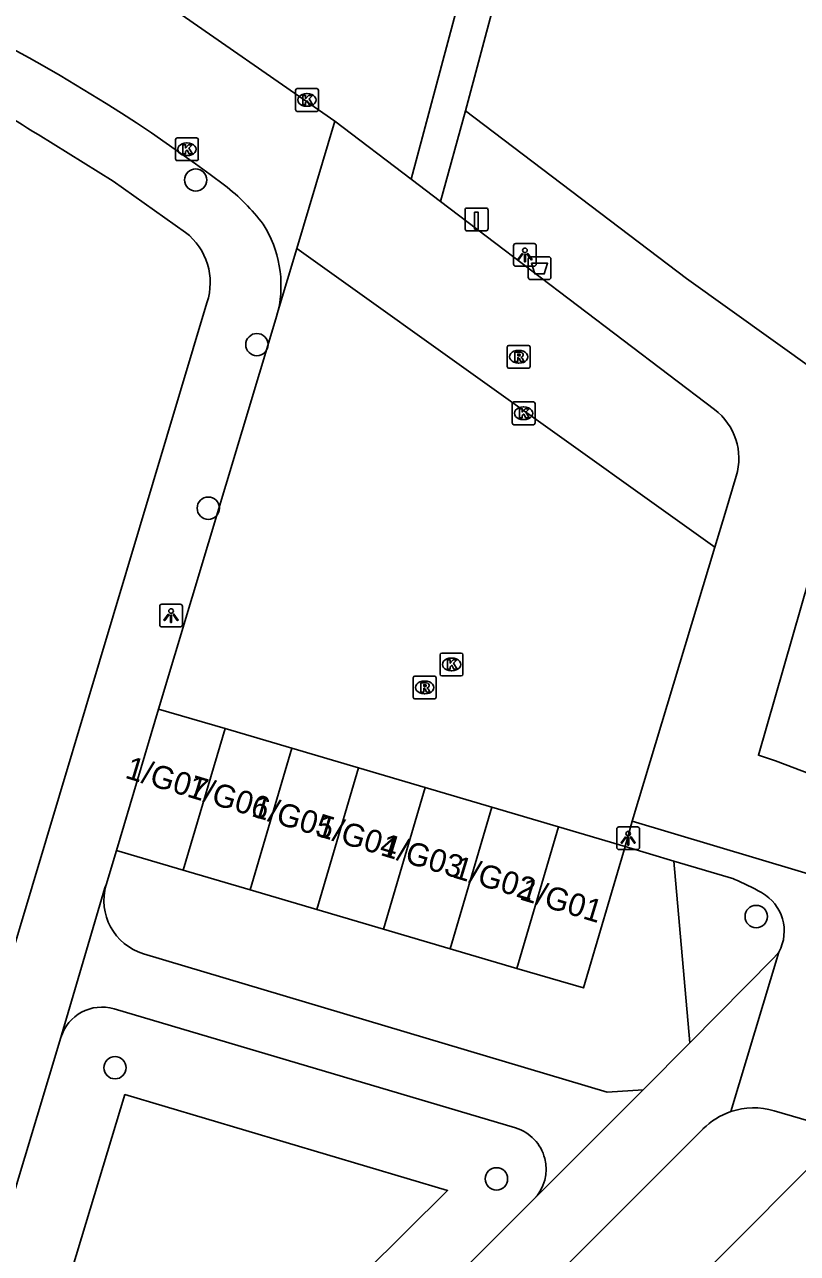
# Model space of a CAD drawing. Extents: x 162186 to 163152, y 385513 to 386513.
# Drawn here: x 162826.3 to 162860.2, y 386140.9 to 386194.8 of the extents above; entities that cross this region are included whole.
import ezdxf

# ---------------------------------------------------------------- set-up
doc = ezdxf.new("R2010")
doc.units = 0
for name, color, linetype in [('IMGEO_Afvalbak', 7, 'Continuous'), ('IMGEO_Boom', 7, 'Continuous'), ('IMGEO_Groenvoorziening', 7, 'Continuous'), ('IMGEO_Kolk', 7, 'Continuous'), ('IMGEO_Laadpaal', 7, 'Continuous'), ('IMGEO_Lichtpunt', 7, 'Continuous'), ('IMGEO_Pand', 7, 'Continuous'), ('IMGEO_Pand_nummerreeks', 7, 'Continuous'), ('IMGEO_Parkeervlak_open', 7, 'Continuous'), ('IMGEO_Rijbaan_lokaal_open', 7, 'Continuous'), ('IMGEO_Rioolput', 7, 'Continuous'), ('IMGEO_Voetpad_halfverhard', 7, 'Continuous'), ('IMGEO_Voetpad_open', 7, 'Continuous')]:
    doc.layers.add(name, color=color, linetype=linetype)

msp = doc.modelspace()

# ---------------------------------------------------------------- linework, layer by layer
at = {"layer": 'IMGEO_Afvalbak'}
for p, q in [((162848.402, 386183.681), (162848.402, 386184.481)), ((162848.402, 386184.481), (162848.402, 386183.681)), ((162848.502, 386184.581), (162849.292, 386184.581)), ((162849.292, 386184.581), (162848.502, 386184.581)), ((162849.392, 386184.481), (162849.392, 386183.681)), ((162849.392, 386183.681), (162849.392, 386184.481)), ((162849.292, 386183.581), (162848.502, 386183.581)), ((162848.502, 386183.581), (162849.292, 386183.581))]:
    msp.add_line(p, q, dxfattribs=at)
msp.add_lwpolyline([(162848.545, 386184.295), (162849.249, 386184.295), (162849.1, 386183.825), (162848.694, 386183.825), (162848.545, 386184.295)], dxfattribs=at)
for centre, start, end in [((162848.502, 386184.481), 90, 180), ((162848.502, 386184.481), 90, 180), ((162849.292, 386184.481), 0, 90), ((162849.292, 386184.481), 360, 90), ((162848.502, 386183.681), 180, 270), ((162848.502, 386183.681), 180, 270), ((162849.292, 386183.681), 270, 0), ((162849.292, 386183.681), 270, 0)]:
    msp.add_arc(centre, 0.1, start, end, dxfattribs=at)
at = {"layer": 'IMGEO_Boom'}
for centre in [(162833.832, 386187.944), (162836.513, 386180.731), (162834.383, 386173.562), (162858.386, 386155.67), (162830.297, 386149.044), (162847.008, 386144.173)]:
    msp.add_circle(centre, 0.489, dxfattribs=at)
at = {"layer": 'IMGEO_Groenvoorziening'}
for points in [[(162845.655, 386190.98), (162855.337, 386183.627), (162862.92, 386178.192), (162858.482, 386162.736), (162859.232, 386162.487), (162865.418, 386160.14)], [(162854.777, 386158.099), (162855.474, 386150.136)], [(162822.849, 386121.822), (162830.731, 386147.866), (162844.862, 386143.657), (162822.849, 386121.822)], [(162835.565, 386119.463), (162862.276, 386146.251)]]:
    msp.add_lwpolyline(points, dxfattribs=at)
at = {"layer": 'IMGEO_Kolk'}
for p, q in [((162838.204, 386191.026), (162838.204, 386191.878)), ((162838.279, 386191.952), (162839.131, 386191.952)), ((162839.205, 386191.878), (162839.205, 386191.026)), ((162838.692, 386191.732), (162838.717, 386191.732)), ((162839.131, 386190.952), (162838.279, 386190.952)), ((162838.715, 386191.172), (162838.69, 386191.172)), ((162832.946, 386188.865), (162832.946, 386189.717)), ((162833.021, 386189.791), (162833.873, 386189.791)), ((162833.947, 386189.717), (162833.947, 386188.865)), ((162833.434, 386189.571), (162833.459, 386189.571)), ((162833.873, 386188.791), (162833.021, 386188.791)), ((162833.457, 386189.011), (162833.432, 386189.011)), ((162847.695, 386177.296), (162847.695, 386178.148)), ((162847.77, 386178.222), (162848.622, 386178.222)), ((162848.183, 386178.002), (162848.208, 386178.002)), ((162848.696, 386178.148), (162848.696, 386177.296)), ((162848.206, 386177.442), (162848.181, 386177.442)), ((162848.622, 386177.222), (162847.77, 386177.222)), ((162844.539, 386166.29), (162844.539, 386167.142)), ((162844.614, 386167.216), (162845.466, 386167.216)), ((162845.54, 386167.142), (162845.54, 386166.29)), ((162845.027, 386166.996), (162845.052, 386166.996)), ((162845.466, 386166.216), (162844.614, 386166.216)), ((162845.05, 386166.436), (162845.025, 386166.436))]:
    msp.add_line(p, q, dxfattribs=at)
for points in [[(162838.204, 386191.026), (162838.204, 386191.878)], [(162838.279, 386191.952), (162839.131, 386191.952)], [(162839.205, 386191.878), (162839.205, 386191.026)], [(162838.525, 386191.652), (162838.648, 386191.652), (162838.648, 386191.501), (162838.778, 386191.652), (162838.942, 386191.652), (162838.796, 386191.501), (162838.949, 386191.252), (162838.797, 386191.252), (162838.712, 386191.416), (162838.648, 386191.349), (162838.648, 386191.252), (162838.525, 386191.252), (162838.525, 386191.652)], [(162839.131, 386190.952), (162838.279, 386190.952)], [(162832.946, 386188.865), (162832.946, 386189.717)], [(162833.021, 386189.791), (162833.873, 386189.791)], [(162833.947, 386189.717), (162833.947, 386188.865)], [(162833.267, 386189.491), (162833.39, 386189.491), (162833.39, 386189.34), (162833.52, 386189.491), (162833.684, 386189.491), (162833.538, 386189.34), (162833.691, 386189.091), (162833.539, 386189.091), (162833.454, 386189.255), (162833.39, 386189.188), (162833.39, 386189.091), (162833.267, 386189.091), (162833.267, 386189.491)], [(162833.873, 386188.791), (162833.021, 386188.791)], [(162847.695, 386177.296), (162847.695, 386178.148)], [(162847.77, 386178.222), (162848.622, 386178.222)], [(162848.016, 386177.922), (162848.139, 386177.922), (162848.139, 386177.771), (162848.269, 386177.922), (162848.433, 386177.922), (162848.287, 386177.771), (162848.44, 386177.522), (162848.288, 386177.522), (162848.203, 386177.686), (162848.139, 386177.619), (162848.139, 386177.522), (162848.016, 386177.522), (162848.016, 386177.922)], [(162848.696, 386178.148), (162848.696, 386177.296)], [(162848.622, 386177.222), (162847.77, 386177.222)], [(162844.539, 386166.29), (162844.539, 386167.142)], [(162844.614, 386167.216), (162845.466, 386167.216)], [(162845.54, 386167.142), (162845.54, 386166.29)], [(162844.86, 386166.916), (162844.983, 386166.916), (162844.983, 386166.765), (162845.113, 386166.916), (162845.277, 386166.916), (162845.131, 386166.765), (162845.284, 386166.516), (162845.132, 386166.516), (162845.047, 386166.68), (162844.983, 386166.613), (162844.983, 386166.516), (162844.86, 386166.516), (162844.86, 386166.916)], [(162845.466, 386166.216), (162844.614, 386166.216)]]:
    msp.add_lwpolyline(points, dxfattribs=at)
for centre, start, end in [((162838.281, 386191.876), 91.552, 178.448), ((162838.281, 386191.876), 91.552, 178.448), ((162839.129, 386191.876), 1.552, 88.448), ((162839.129, 386191.876), 1.552, 88.448), ((162838.281, 386191.028), 181.552, 268.448), ((162838.281, 386191.028), 181.552, 268.448), ((162839.129, 386191.028), 271.552, 358.448), ((162839.129, 386191.028), 271.552, 358.448), ((162833.023, 386189.715), 91.552, 178.448), ((162833.023, 386189.715), 91.552, 178.448), ((162833.871, 386189.715), 1.552, 88.448), ((162833.871, 386189.715), 1.552, 88.448), ((162833.023, 386188.867), 181.552, 268.448), ((162833.023, 386188.867), 181.552, 268.448), ((162833.871, 386188.867), 271.552, 358.448), ((162833.871, 386188.867), 271.552, 358.448), ((162847.772, 386178.146), 91.552, 178.448), ((162847.772, 386178.146), 91.552, 178.448), ((162848.62, 386178.146), 1.552, 88.448), ((162848.62, 386178.146), 1.552, 88.448), ((162847.772, 386177.298), 181.552, 268.448), ((162847.772, 386177.298), 181.552, 268.448), ((162848.62, 386177.298), 271.552, 358.448), ((162848.62, 386177.298), 271.552, 358.448), ((162844.616, 386167.14), 91.552, 178.448), ((162844.616, 386167.14), 91.552, 178.448), ((162845.464, 386167.14), 1.552, 88.448), ((162845.464, 386167.14), 1.552, 88.448), ((162844.616, 386166.292), 181.552, 268.448), ((162844.616, 386166.292), 181.552, 268.448), ((162845.464, 386166.292), 271.552, 358.448), ((162845.464, 386166.292), 271.552, 358.448)]:
    msp.add_arc(centre, 0.0765, start, end, dxfattribs=at)
for centre, major_axis, ratio, start_param, end_param in [((162838.691, 386191.452), (-0.387, 0.002), 0.722429, 4.712389, 7.853982), ((162838.716, 386191.452), (-0.39, 0.002), 0.717154, 1.570796, 4.712389), ((162833.433, 386189.291), (-0.387, 0.002), 0.722429, 4.712389, 7.853982), ((162833.458, 386189.291), (-0.39, 0.002), 0.717154, 1.570796, 4.712389), ((162848.182, 386177.722), (-0.387, 0.002), 0.722429, 4.712389, 7.853982), ((162848.207, 386177.722), (-0.39, 0.002), 0.717154, 1.570796, 4.712389), ((162845.026, 386166.716), (-0.387, 0.002), 0.722429, 4.712389, 7.853982), ((162845.051, 386166.716), (-0.39, 0.002), 0.717154, 1.570796, 4.712389)]:
    msp.add_ellipse(centre, major_axis=major_axis, ratio=ratio, start_param=start_param, end_param=end_param, dxfattribs=at)
at = {"layer": 'IMGEO_Laadpaal'}
for p, q in [((162845.636, 386186.632), (162845.636, 386185.791)), ((162845.636, 386186.632), (162845.636, 386185.791)), ((162846.552, 386186.716), (162845.711, 386186.716)), ((162846.552, 386186.716), (162845.711, 386186.716)), ((162846.636, 386185.8), (162846.636, 386186.641)), ((162846.636, 386185.8), (162846.636, 386186.641)), ((162845.72, 386185.716), (162846.561, 386185.716)), ((162845.72, 386185.716), (162846.561, 386185.716))]:
    msp.add_line(p, q, dxfattribs=at)
msp.add_lwpolyline([(162846.051, 386186.529), (162846.211, 386186.529), (162846.211, 386185.796), (162846.051, 386185.796), (162846.051, 386186.529)], dxfattribs=at)
for centre, start, end in [((162845.714, 386186.638), 92.4484, 184.2845), ((162845.714, 386186.638), 92.4484, 184.2845), ((162846.558, 386186.638), 2.4484, 94.2845), ((162846.558, 386186.638), 2.4484, 94.2845), ((162845.714, 386185.794), 182.4484, 274.2845), ((162845.714, 386185.794), 182.4484, 274.2845), ((162846.558, 386185.794), 272.4484, 4.2845), ((162846.558, 386185.794), 272.4484, 4.2845)]:
    msp.add_arc(centre, 0.0779, start, end, dxfattribs=at)
at = {"layer": 'IMGEO_Lichtpunt'}
for p, q in [((162847.754, 386185.066), (162847.754, 386184.259)), ((162847.754, 386185.066), (162847.754, 386184.259)), ((162848.656, 386185.161), (162847.848, 386185.161)), ((162848.656, 386185.161), (162847.848, 386185.161)), ((162848.75, 386184.259), (162848.75, 386185.066)), ((162848.75, 386184.259), (162848.75, 386185.066)), ((162847.848, 386184.165), (162848.656, 386184.165)), ((162847.848, 386184.165), (162848.656, 386184.165)), ((162832.254, 386169.262), (162832.254, 386168.455)), ((162832.254, 386169.262), (162832.254, 386168.455)), ((162833.156, 386169.357), (162832.348, 386169.357)), ((162833.156, 386169.357), (162832.348, 386169.357)), ((162833.25, 386168.455), (162833.25, 386169.262)), ((162833.25, 386168.455), (162833.25, 386169.262)), ((162832.348, 386168.361), (162833.156, 386168.361)), ((162832.348, 386168.361), (162833.156, 386168.361)), ((162852.278, 386159.504), (162852.278, 386158.697)), ((162852.278, 386159.504), (162852.278, 386158.697)), ((162853.18, 386159.599), (162852.372, 386159.599)), ((162853.18, 386159.599), (162852.372, 386159.599)), ((162853.274, 386158.697), (162853.274, 386159.504)), ((162853.274, 386158.697), (162853.274, 386159.504)), ((162852.372, 386158.603), (162853.18, 386158.603)), ((162852.372, 386158.603), (162853.18, 386158.603))]:
    msp.add_line(p, q, dxfattribs=at)
for points in [[(162848.128, 386184.73), (162848.167, 386184.702), (162847.979, 386184.44), (162847.941, 386184.467), (162848.128, 386184.73)], [(162848.23, 386184.682), (162848.277, 386184.682), (162848.277, 386184.36), (162848.23, 386184.36), (162848.23, 386184.682)], [(162848.34, 386184.702), (162848.378, 386184.729), (162848.565, 386184.467), (162848.526, 386184.439), (162848.34, 386184.702)], [(162832.628, 386168.926), (162832.667, 386168.898), (162832.479, 386168.636), (162832.441, 386168.663), (162832.628, 386168.926)], [(162832.73, 386168.878), (162832.777, 386168.878), (162832.777, 386168.556), (162832.73, 386168.556), (162832.73, 386168.878)], [(162832.84, 386168.898), (162832.878, 386168.925), (162833.065, 386168.663), (162833.026, 386168.635), (162832.84, 386168.898)], [(162852.652, 386159.168), (162852.691, 386159.14), (162852.503, 386158.878), (162852.465, 386158.905), (162852.652, 386159.168)], [(162852.754, 386159.12), (162852.801, 386159.12), (162852.801, 386158.798), (162852.754, 386158.798), (162852.754, 386159.12)], [(162852.864, 386159.14), (162852.902, 386159.167), (162853.089, 386158.905), (162853.05, 386158.877), (162852.864, 386159.14)]]:
    msp.add_lwpolyline(points, dxfattribs=at)
for centre in [(162848.253, 386184.864), (162832.753, 386169.06), (162852.777, 386159.302)]:
    msp.add_circle(centre, 0.0994, dxfattribs=at)
for centre, start, end in [((162847.848, 386185.066), 90, 180), ((162847.848, 386185.066), 90, 180), ((162848.656, 386185.066), 0, 90), ((162848.656, 386185.066), 0, 90), ((162847.848, 386184.259), 180, 270), ((162847.848, 386184.259), 180, 270), ((162848.656, 386184.259), 270, 0), ((162848.656, 386184.259), 270, 360), ((162832.348, 386169.262), 90, 180), ((162832.348, 386169.262), 90, 180), ((162833.156, 386169.262), 0, 90), ((162833.156, 386169.262), 0, 90), ((162832.348, 386168.455), 180, 270), ((162832.348, 386168.455), 180, 270), ((162833.156, 386168.455), 270, 0), ((162833.156, 386168.455), 270, 360), ((162852.372, 386159.504), 90, 180), ((162852.372, 386159.504), 90, 180), ((162853.18, 386159.504), 0, 90), ((162853.18, 386159.504), 0, 90), ((162852.372, 386158.697), 180, 270), ((162852.372, 386158.697), 180, 270), ((162853.18, 386158.697), 270, 0), ((162853.18, 386158.697), 270, 360)]:
    msp.add_arc(centre, 0.0946, start, end, dxfattribs=at)
at = {"layer": 'IMGEO_Pand'}
for points in [[(162830.369, 386158.565), (162832.196, 386164.763)], [(162832.196, 386164.763), (162835.117, 386163.902)], [(162835.117, 386163.902), (162833.29, 386157.704)], [(162835.117, 386163.902), (162838.038, 386163.041)], [(162836.211, 386156.843), (162838.038, 386163.041)], [(162838.038, 386163.041), (162840.959, 386162.18)], [(162840.959, 386162.18), (162839.133, 386155.982)], [(162840.959, 386162.18), (162843.881, 386161.319)], [(162842.054, 386155.121), (162843.881, 386161.319)], [(162843.881, 386161.319), (162846.802, 386160.458)], [(162846.802, 386160.458), (162844.975, 386154.26)], [(162846.802, 386160.458), (162849.723, 386159.597)], [(162847.896, 386153.399), (162849.723, 386159.597)], [(162849.723, 386159.597), (162852.644, 386158.736)], [(162830.369, 386158.565), (162833.29, 386157.704)], [(162847.896, 386153.399), (162850.817, 386152.538), (162852.644, 386158.736)], [(162833.29, 386157.704), (162836.211, 386156.843)], [(162836.211, 386156.843), (162839.133, 386155.982)], [(162839.133, 386155.982), (162842.054, 386155.121)], [(162842.054, 386155.121), (162844.975, 386154.26)], [(162844.975, 386154.26), (162847.896, 386153.399)]]:
    msp.add_lwpolyline(points, dxfattribs=at)
at = {"layer": 'IMGEO_Parkeervlak_open'}
for points in [[(162843.274, 386187.979), (162839.933, 386190.517)], [(162844.557, 386187.004), (162856.563, 386177.882)], [(162857.51, 386174.966), (162857.021, 386173.344), (162856.573, 386171.858)]]:
    msp.add_lwpolyline(points, dxfattribs=at)
msp.add_arc((162854.936, 386175.742), 2.688, 343.2263, 52.7571, dxfattribs=at)
at = {"layer": 'IMGEO_Rijbaan_lokaal_open'}
for points in [[(162839.933, 386190.517), (162832.14, 386195.941), (162828.781, 386197.871)], [(162838.263, 386184.943), (162839.933, 386190.517)], [(162837.448, 386182.223), (162838.263, 386184.943)], [(162838.263, 386184.943), (162856.573, 386171.858)], [(162832.196, 386164.763), (162837.339, 386181.859), (162837.448, 386182.223)], [(162856.573, 386171.858), (162852.953, 386159.846)], [(162852.953, 386159.846), (162852.644, 386158.736)]]:
    msp.add_lwpolyline(points, dxfattribs=at)
for centre, radius, start, end in [((162789.758, 386127.507), 75.374, 53.01895, 72.16665), ((162829.216, 386180.213), 9.536, 37.4211, 51.9049), ((162832.534, 386183.317), 5.035, 347.4472, 32.3061)]:
    msp.add_arc(centre, radius, start, end, dxfattribs=at)
at = {"layer": 'IMGEO_Rioolput'}
for p, q in [((162847.479, 386179.77), (162847.479, 386180.622)), ((162847.554, 386180.696), (162848.406, 386180.696)), ((162848.48, 386180.622), (162848.48, 386179.77)), ((162847.967, 386180.476), (162847.992, 386180.476)), ((162848.406, 386179.696), (162847.554, 386179.696)), ((162847.99, 386179.916), (162847.965, 386179.916)), ((162843.359, 386165.281), (162843.359, 386166.133)), ((162843.434, 386166.207), (162844.286, 386166.207)), ((162843.847, 386165.987), (162843.872, 386165.987)), ((162844.36, 386166.133), (162844.36, 386165.281)), ((162843.87, 386165.427), (162843.845, 386165.427)), ((162844.286, 386165.207), (162843.434, 386165.207))]:
    msp.add_line(p, q, dxfattribs=at)
for points in [[(162847.479, 386179.77), (162847.479, 386180.622)], [(162847.554, 386180.696), (162848.406, 386180.696)], [(162848.48, 386180.622), (162848.48, 386179.77)], [(162848.068, 386180.394), (162847.816, 386180.396), (162847.816, 386179.996)], [(162847.816, 386179.996), (162847.94, 386179.996), (162847.94, 386180.158), (162847.951, 386180.158)], [(162847.994, 386180.315), (162847.94, 386180.315), (162847.94, 386180.234)], [(162847.94, 386180.234), (162847.992, 386180.234)], [(162847.998, 386180.129), (162848.069, 386179.996), (162848.209, 386179.996), (162848.144, 386180.122)], [(162848.406, 386179.696), (162847.554, 386179.696)], [(162843.359, 386165.281), (162843.359, 386166.133)], [(162843.434, 386166.207), (162844.286, 386166.207)], [(162844.36, 386166.133), (162844.36, 386165.281)], [(162843.948, 386165.905), (162843.696, 386165.907), (162843.696, 386165.507)], [(162843.696, 386165.507), (162843.82, 386165.507), (162843.82, 386165.669), (162843.831, 386165.669)], [(162843.874, 386165.826), (162843.82, 386165.826), (162843.82, 386165.745)], [(162843.82, 386165.745), (162843.872, 386165.745)], [(162843.878, 386165.64), (162843.949, 386165.507), (162844.089, 386165.507), (162844.024, 386165.633)], [(162844.286, 386165.207), (162843.434, 386165.207)]]:
    msp.add_lwpolyline(points, dxfattribs=at)
for centre, radius, start, end in [((162847.556, 386180.62), 0.0765, 91.552, 178.448), ((162847.556, 386180.62), 0.0765, 91.552, 178.448), ((162848.404, 386180.62), 0.0765, 1.552, 88.448), ((162848.404, 386180.62), 0.0765, 1.552, 88.448), ((162847.95, 386180.105), 0.0533, 26.0293, 88.6989), ((162847.976, 386180.423), 0.19, 274.7715, 282.9687), ((162848, 386180.219), 0.0964, 77.0061, 93.1865), ((162848.014, 386180.276), 0.0378, 276.6634, 79.6772), ((162848.067, 386180.284), 0.109, 350.3612, 89.416), ((162848.065, 386180.284), 0.112, 277.5842, 350.9817), ((162848.049, 386180.069), 0.108, 29.5134, 73.7905), ((162847.556, 386179.772), 0.0765, 181.552, 268.448), ((162847.556, 386179.772), 0.0765, 181.552, 268.448), ((162848.404, 386179.772), 0.0765, 271.552, 358.448), ((162848.404, 386179.772), 0.0765, 271.552, 358.448), ((162843.436, 386166.131), 0.0765, 91.552, 178.448), ((162843.436, 386166.131), 0.0765, 91.552, 178.448), ((162844.284, 386166.131), 0.0765, 1.552, 88.448), ((162844.284, 386166.131), 0.0765, 1.552, 88.448), ((162843.83, 386165.616), 0.0533, 26.0293, 88.6989), ((162843.856, 386165.934), 0.19, 274.7715, 282.9687), ((162843.88, 386165.73), 0.0964, 77.0061, 93.1865), ((162843.894, 386165.787), 0.0378, 276.6634, 79.6772), ((162843.947, 386165.795), 0.109, 350.3612, 89.416), ((162843.945, 386165.795), 0.112, 277.5842, 350.9817), ((162843.929, 386165.58), 0.108, 29.5134, 73.7905), ((162843.436, 386165.283), 0.0765, 181.552, 268.448), ((162843.436, 386165.283), 0.0765, 181.552, 268.448), ((162844.284, 386165.283), 0.0765, 271.552, 358.448), ((162844.284, 386165.283), 0.0765, 271.552, 358.448)]:
    msp.add_arc(centre, radius, start, end, dxfattribs=at)
for centre, major_axis, ratio, start_param, end_param in [((162847.966, 386180.196), (-0.387, 0.002), 0.722429, 4.712389, 7.853982), ((162847.991, 386180.196), (-0.39, 0.002), 0.717154, 1.570796, 4.712389), ((162843.846, 386165.707), (-0.387, 0.002), 0.722429, 4.712389, 7.853982), ((162843.871, 386165.707), (-0.39, 0.002), 0.717154, 1.570796, 4.712389)]:
    msp.add_ellipse(centre, major_axis=major_axis, ratio=ratio, start_param=start_param, end_param=end_param, dxfattribs=at)
at = {"layer": 'IMGEO_Voetpad_halfverhard'}
for points in [[(162855.474, 386150.136), (162859.164, 386153.857), (162859.374, 386154.109)], [(162855.474, 386150.136), (162853.43, 386148.075)], [(162856.054, 386146.361), (162833.628, 386123.946), (162833.143, 386123.269)], [(162848.647, 386143.28), (162830.877, 386125.54)]]:
    msp.add_lwpolyline(points, dxfattribs=at)
msp.add_arc((162858.279, 386144.147), 3.139, 108.7168, 135.1416, dxfattribs=at)
at = {"layer": 'IMGEO_Voetpad_open'}
for points in [[(162843.274, 386187.979), (162847.032, 386202.076)], [(162848.592, 386201.967), (162846.91, 386195.676), (162845.655, 386190.98)], [(162845.655, 386190.98), (162844.557, 386187.004)], [(162826.932, 386189.931), (162830.222, 386187.886), (162833.383, 386185.648)], [(162844.557, 386187.004), (162843.274, 386187.979)], [(162834.323, 386182.568), (162815.501, 386119.698)], [(162862.076, 386157.116), (162852.953, 386159.846)], [(162829.905, 386157.061), (162830.369, 386158.565)], [(162852.644, 386158.736), (162854.777, 386158.099)], [(162854.777, 386158.099), (162857.406, 386157.314)], [(162827.927, 386150.369), (162827.947, 386150.466), (162829.854, 386156.928), (162829.905, 386157.061)], [(162859.374, 386154.109), (162857.272, 386147.12)], [(162853.43, 386148.075), (162851.851, 386147.979), (162831.547, 386154.04)], [(162830.259, 386151.623), (162847.847, 386146.404)], [(162818.534, 386119.196), (162827.927, 386150.369)], [(162848.647, 386143.28), (162853.43, 386148.075)], [(162859.172, 386147.161), (162862.276, 386146.251)]]:
    msp.add_lwpolyline(points, dxfattribs=at)
for centre, radius, start, end in [((162799.477, 386146.413), 51.455, 57.753, 67.4423), ((162831.71, 386183.454), 2.759, 341.2738, 52.67), ((162832.25, 386156.379), 2.442, 163.7788, 253.2719), ((162853.716, 386148.284), 9.754, 59.8141, 67.7748), ((162857.692, 386155.035), 1.92, 331.1532, 61.0682), ((162829.726, 386149.82), 1.881, 73.5221, 163.0149), ((162858.287, 386144.133), 3.154, 73.7035, 108.7689), ((162847.293, 386144.598), 1.889, 315.7856, 72.9419)]:
    msp.add_arc(centre, radius, start, end, dxfattribs=at)

# ---------------------------------------------------------------- texts
at = {"layer": 'IMGEO_Pand_nummerreeks'}
for s, p in [('1/G07', (162830.692, 386161.757)), ('1/G06', (162833.403, 386160.937)), ('1/G05', (162836.232, 386160.081)), ('1/G04', (162839.055, 386159.227)), ('1/G03', (162841.878, 386158.373)), ('1/G02', (162845.048, 386157.397)), ('1/G01', (162847.97, 386156.433))]:
    msp.add_text(s, height=1, rotation=343.1651, dxfattribs=at).set_placement(p)

doc.saveas('drawing.dxf')
